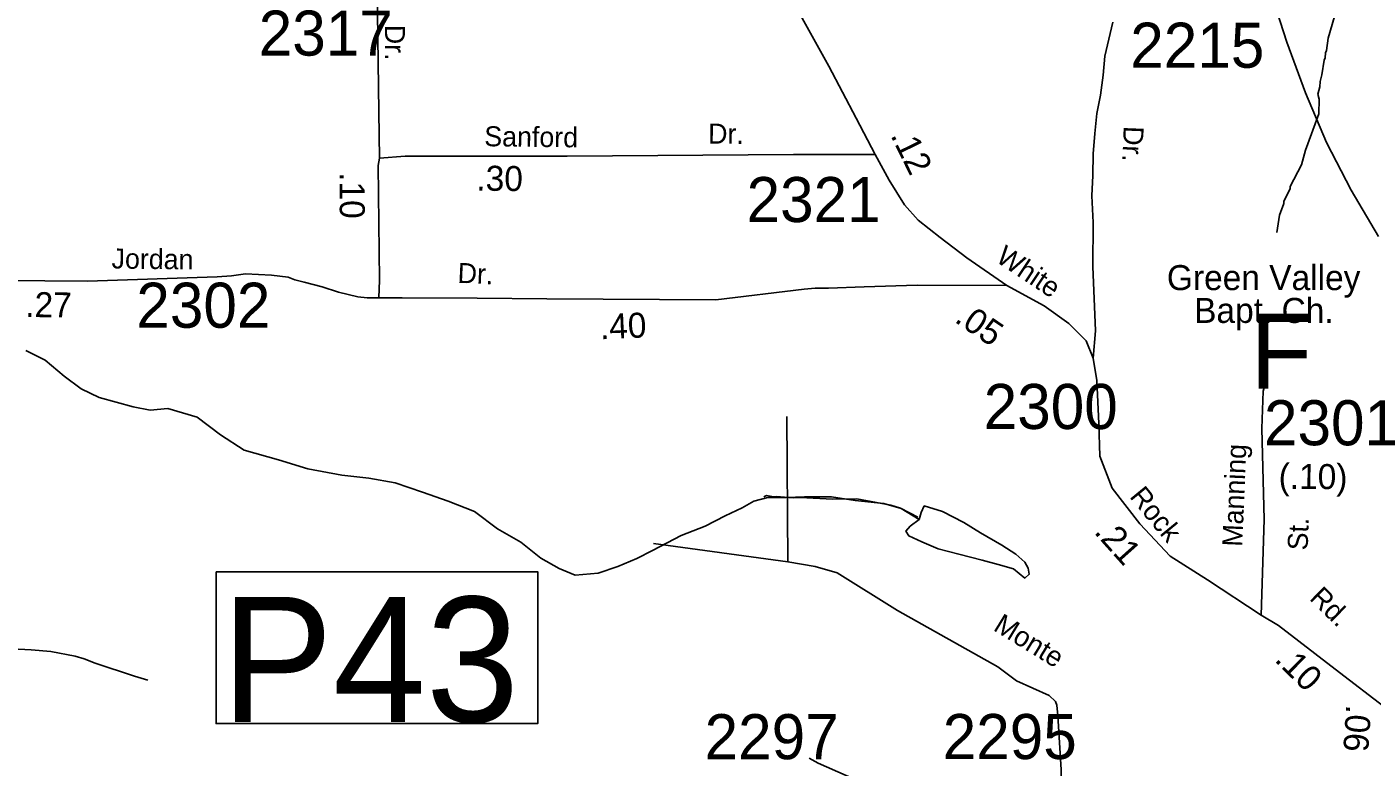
# Model space of a CAD drawing. Extents: x 1551653 to 1702041, y 811336 to 920032.
# Drawn here: x 1639833 to 1644240, y 879573 to 881998 of the extents above; entities that cross this region are included whole.
import ezdxf

# ---------------------------------------------------------------- set-up
doc = ezdxf.new("R2010")
doc.units = 0
for name, color, linetype in [('Old_Level_11', 7, 'Continuous'), ('Old_Level_17', 7, 'Continuous'), ('Old_Level_22', 7, 'Continuous'), ('Old_Level_3', 7, 'Continuous'), ('Old_Level_31', 7, 'Continuous'), ('Old_Level_32', 7, 'Continuous'), ('Old_Level_35', 7, 'Continuous'), ('Old_Level_59', 7, 'Continuous'), ('Old_Level_60', 7, 'Continuous'), ('Old_Level_62', 7, 'Continuous'), ('Old_Level_8', 7, 'Continuous')]:
    doc.layers.add(name, color=color, linetype=linetype)

msp = doc.modelspace()

# ---------------------------------------------------------------- linework, layer by layer
at = {"layer": 'Old_Level_3'}
msp.add_lwpolyline([(1643905.752, 882118.349), (1643961.005, 881948.545), (1644021.826, 881781.837), (1644091.08, 881619.8), (1644171.377, 881463.777), (1644260.624, 881311.439)], dxfattribs=at)
at = {"layer": 'Old_Level_31'}
msp.add_lwpolyline([(1640453.06, 880213.018), (1641506.637, 880213.018), (1641506.637, 879715.385), (1640453.06, 879715.385), (1640453.06, 880213.018)], dxfattribs=at)
at = {"layer": 'Old_Level_32'}
for points in [[(1640752.583, 882937.37), (1640814.654, 882902.653), (1640831.442, 882891.145), (1640863.162, 882866.683), (1640878.968, 882852.159), (1640892.728, 882839.873), (1640914.903, 882823.224), (1640923.431, 882811.667), (1640937.148, 882787.572), (1640958.717, 882751.964), (1640981.087, 882699.405), (1640984.03, 882627.502), (1640980.625, 882556.454), (1640983.065, 882473.987), (1640981.313, 882417.392), (1640976.974, 882370.08), (1640985.587, 881720.021), (1640988.546, 881567.796)], [(1642340.233, 882087.364), (1642460.553, 881869.084), (1642549.485, 881698.961), (1642611.567, 881579.571)], [(1643326.137, 880913.281), (1643334.236, 881002.724), (1643325.077, 881212.92), (1643325.802, 881356.788), (1643321.592, 881444.924), (1643324.735, 881510.898), (1643326.195, 881582.709), (1643331.54, 881648.637), (1643338.682, 881714.53), (1643349.903, 881774.336), (1643359.043, 881839.989), (1643364.306, 881901.918), (1643390.388, 882013.45)], [(1640988.546, 881567.796), (1640983.674, 881544.111), (1640988.438, 881168.196), (1640985.864, 881110.998)], [(1642611.567, 881579.571), (1642344.881, 881579.571), (1641603.099, 881575.125), (1641072.05, 881575.125), (1640988.546, 881567.796)], [(1642611.567, 881579.571), (1642657.635, 881496.304), (1642707.666, 881415.233), (1642752.931, 881365.16), (1642824.403, 881307.934), (1642912.551, 881241.169), (1643043.584, 881150.56)], [(1639316.231, 881164.262), (1639430.555, 881168.347), (1639610.014, 881168.347), (1640031.191, 881164.683), (1640456.031, 881179.341), (1640503.642, 881183.006), (1640549.009, 881188.744), (1640634.78, 881184.997), (1640688.671, 881178.098), (1640711.183, 881169.639), (1640741.759, 881161.991), (1640800.365, 881146.693), (1640853.873, 881128.845), (1640917.575, 881113.547), (1640948.152, 881110.998), (1640985.864, 881110.998)], [(1640985.864, 881110.998), (1641062.306, 881110.998), (1641308.166, 881109.642), (1641535.827, 881106.644), (1642090.005, 881103.646), (1642379.651, 881139.044), (1642415.324, 881141.594), (1642458.641, 881141.594), (1642575.852, 881146.693), (1642749.894, 881151.976), (1643043.584, 881150.56)], [(1643043.584, 881150.56), (1643165.086, 881083.795), (1643246.087, 881026.569), (1643303.265, 880969.343), (1643326.137, 880913.281)], [(1643326.137, 880913.281), (1643338.049, 880839.363), (1643345.196, 880698.68), (1643347.578, 880591.381), (1643388.079, 880486.465), (1643478.611, 880369.627), (1643578.542, 880263.659), (1643700.174, 880186.025), (1643876.343, 880070.519)], [(1643876.343, 880070.519), (1643886.001, 880384.411), (1643878.737, 880682.461)], [(1643876.343, 880070.519), (1643933.52, 880037.137), (1644119.042, 879894.249), (1644292.743, 879760.01)], [(1643246.974, 878951.199), (1643245.32, 879023.085), (1643225.047, 879433.333), (1643221.691, 879563.478), (1643210.303, 879741.41), (1643207.597, 879775.685), (1643202.996, 879787.829), (1643181.699, 879807.629), (1643074.982, 879855.538), (1643014.277, 879901.745)], [(1642670.213, 878994.361), (1642667.745, 879040.237), (1642673.326, 879226.031), (1642680.583, 879395.981), (1642679.55, 879443.629), (1642679.277, 879449.839), (1642677.388, 879455.279), (1642673.72, 879461.959), (1642669.855, 879468.642), (1642665.167, 879474.341), (1642662.404, 879476.198), (1642636.325, 879492.736), (1642425.156, 879585.879), (1642395.475, 879602.493)]]:
    msp.add_lwpolyline(points, dxfattribs=at)
at = {"layer": 'Old_Level_35'}
for p, q in [((1642323.099, 880721.899), (1642326.094, 880245.25)), ((1642326.094, 880245.25), (1641885.749, 880305.206))]:
    msp.add_line(p, q, dxfattribs=at)
for points in [[(1643891.933, 880835.978), (1643883.281, 880804.138), (1643878.737, 880682.461)], [(1643014.277, 879901.745), (1642685.56, 880086.368), (1642487.854, 880209.277), (1642415.961, 880230.262), (1642326.094, 880245.25)], [(1640229.601, 879857.877), (1640185.838, 879870.777), (1640056.625, 879913.027), (1640020.904, 879927.762), (1639991.058, 879936.174), (1639911.327, 879951.603), (1639847.393, 879956.705), (1639805.628, 879959.556), (1639769.579, 879958.09), (1639699.484, 879955.311), (1639609.585, 879952.939), (1639493.483, 879951.098), (1639455.514, 879953.67), (1639433.51, 879954.12), (1639413.549, 879956.525), (1639383.667, 879963.139), (1639314.179, 879990.366), (1639254.127, 880008.998)]]:
    msp.add_lwpolyline(points, dxfattribs=at)
at = {"layer": 'Old_Level_59'}
msp.add_lwpolyline([(1639829.398, 880937.892), (1639893.374, 880905.904), (1639955.403, 880853.82), (1640011.382, 880811.887), (1640069.411, 880783.898), (1640181.267, 880753.857), (1640237.247, 880741.862), (1640295.276, 880747.911), (1640391.241, 880719.921), (1640467.213, 880661.892), (1640545.235, 880611.859), (1640657.296, 880579.871), (1640753.158, 880549.933), (1640865.116, 880529.941), (1640953.186, 880519.996), (1641039.103, 880504.001), (1641129.121, 880473.961), (1641213.192, 880443.921), (1641299.109, 880409.985), (1641374.978, 880354.006), (1641451.052, 880309.92), (1641516.977, 880257.939), (1641577.057, 880223.9), (1641629.038, 880201.857), (1641705.009, 880208.009), (1641768.986, 880229.949), (1641831.014, 880255.991), (1641882.892, 880282.135), (1641976.908, 880332.168), (1642054.931, 880362.208), (1642120.855, 880396.247), (1642176.732, 880422.288), (1642214.769, 880444.434), (1642260.803, 880456.429), (1642320.781, 880456.429), (1642380.759, 880458.48), (1642468.828, 880458.48), (1642546.748, 880446.484), (1642640.662, 880436.539), (1642696.641, 880420.545), (1642756.619, 880384.559)], dxfattribs=at)
at = {"layer": 'Old_Level_60'}
msp.add_lwpolyline([(1642756.619, 880384.559), (1642762.668, 880406.602), (1642772.716, 880428.542), (1642832.693, 880410.6), (1642902.616, 880374.614), (1642956.647, 880340.575), (1643026.673, 880300.59), (1643072.707, 880270.55), (1643102.644, 880244.508), (1643112.692, 880224.515), (1643116.69, 880204.523), (1643102.644, 880192.425), (1643064.71, 880222.567), (1643014.677, 880236.511), (1642962.696, 880250.455), (1642886.622, 880270.447), (1642818.647, 880288.492), (1642764.616, 880310.432), (1642722.683, 880330.425), (1642712.635, 880346.419), (1642726.681, 880362.516), (1642756.619, 880384.559)], dxfattribs=at)
at = {"layer": 'Old_Level_62'}
for points in [[(1643927.364, 881324.005), (1643936.284, 881381.829), (1643950.842, 881419.559), (1643951.047, 881427.556), (1643971.655, 881467.234), (1643971.758, 881475.231), (1644008.975, 881546.589), (1644021.688, 881594.366), (1644065.569, 881713.604), (1644066.389, 881761.586), (1644062.698, 881777.682), (1644069.055, 881801.571), (1644069.362, 881819.616), (1644075.719, 881841.454), (1644082.486, 881889.333), (1644086.587, 881897.228), (1644086.894, 881913.222), (1644090.995, 881921.219), (1644095.609, 881961.102), (1644116.729, 882032.767)], [(1642752.21, 880391.325), (1642695.206, 880421.058), (1642663.32, 880431.618), (1642551.669, 880451.508), (1642471.699, 880450.79), (1642367.84, 880456.634), (1642343.849, 880454.994), (1642287.972, 880459.915), (1642279.873, 880458.07), (1642255.984, 880462.478), (1642247.27, 880458.582)]]:
    msp.add_lwpolyline(points, dxfattribs=at)

# ---------------------------------------------------------------- texts
at = {"layer": 'Old_Level_11'}
for s, rotation, p in [('Dr.', 270.205864, (1641006.031, 882004.859)), ('Dr.', 359.276847, (1642064.482, 881616.123)), ('Sanford', 359.276867, (1641331.104, 881607.251)), ('Dr.', 267.703794, (1643426.289, 881674.093)), ('White', 326.402833, (1643003.566, 881231.358)), ('Jordan', 359.239058, (1640110.162, 881206.785)), ('Dr.', 357.323514, (1641242.92, 881159.887)), ('Manning', 87.619303, (1643814.474, 880294.1)), ('Rock', 309.377211, (1643443.069, 880458.509)), ('St.', 87.619303, (1644028.426, 880282.181)), ('Rd.', 315.435658, (1644031.699, 880123.418)), ('Monte', 328.577514, (1642995.612, 880022.89))]:
    msp.add_text(s, height=65.6167, rotation=rotation, dxfattribs=at).set_placement(p)
at = {"layer": 'Old_Level_17'}
for s, rotation, p in [('.12', 296.170067, (1642661.103, 881642.998)), ('.10', 270.188503, (1640857.565, 881521.96)), ('.30', 359.276847, (1641305.065, 881461.862)), ('.27', 359.239058, (1639827.226, 881047.739)), ('.40', 2.428883, (1641711.824, 880974.476)), ('.05', 325.792769, (1642868.627, 881033.546)), ('(.10)', 359.569864, (1643933.458, 880484.918)), ('.21', 311.813986, (1643326.365, 880341.563)), ('.10', 315.435658, (1643917.395, 879921.892)), ('.06', 266.040508, (1644155.686, 879778.315))]:
    msp.add_text(s, height=82.0208, rotation=rotation, dxfattribs=at).set_placement(p)
at = {"layer": 'Old_Level_22'}
for s, height, p in [('Green Valley', 82.02083, (1643567.599, 881135.684)), ('Bapt. Ch.', 82.0208, (1643656.818, 881028.256)), ('F', 246.062, (1643841.777, 880812.456))]:
    msp.add_text(s, height=height, dxfattribs=at).set_placement(p)
at = {"layer": 'Old_Level_31'}
msp.add_text('P43', height=410.1042, dxfattribs=at).set_placement((1640469.678, 879720.593))
at = {"layer": 'Old_Level_8'}
for s, p in [('2317', (1640592.521, 881904.007)), ('2215', (1643447.672, 881864.397)), ('2321', (1642190.803, 881358.696)), ('2302', (1640191.591, 881012.436)), ('2300', (1642967.517, 880680.668)), ('2301', (1643885.788, 880627.317)), ('2297', (1642053.13, 879598.743)), ('2295', (1642833.308, 879599.208))]:
    msp.add_text(s, height=147.6375, dxfattribs=at).set_placement(p)

doc.saveas('drawing.dxf')
